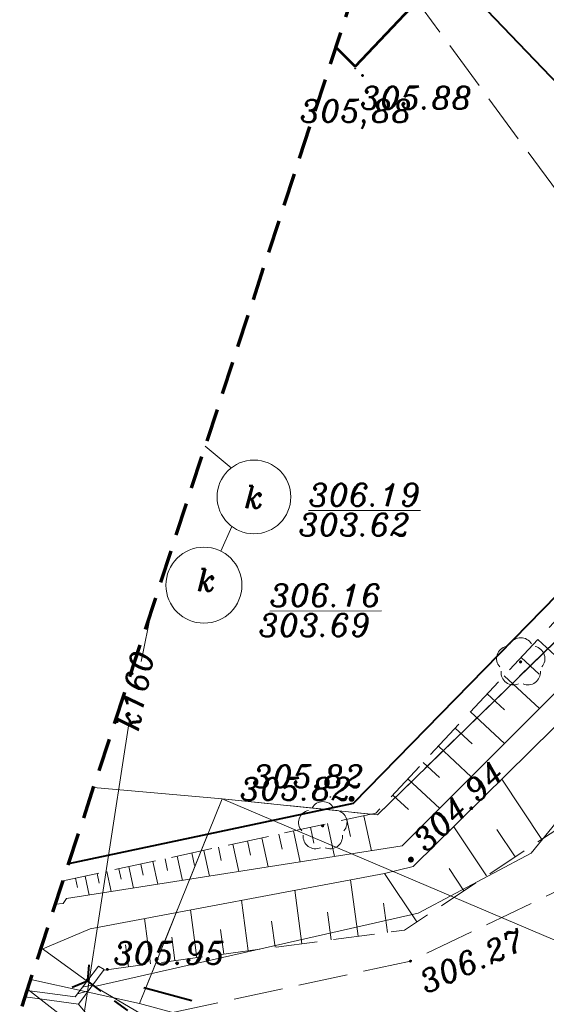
# Model space of a CAD drawing. Extents: x 4615668 to 9294084, y 5325188 to 10688993.
# Tile 594 of 656: x 4651501 to 4651517, y 5338632 to 5338662. Entities that reach past the tile are written whole.
import ezdxf
from ezdxf.enums import TextEntityAlignment as Align

# ---------------------------------------------------------------- set-up
doc = ezdxf.new("R2010")
doc.units = 0
doc.header["$MEASUREMENT"] = 0
for name, pattern in [('BUBZ02', [1.75, 1.25, -0.5]), ('DASHED', [19.05, 12.7, -6.35]), ('EGBK02', [2, 1.5, -0.5]), ('KTJZ01', [2, 1.5, -0.5]), ('l215_500', [2.5, 1.5, -0.4125, 0.175, -0.4125]), ('l217_500', [2, 1.5, -0.5]), ('l219_500', [0.5, -0.25, 0, -0.25]), ('l266_500', [1, 0.5, -0.5]), ('l424_500', [1.5, 1, -0.5]), ('l601_500', [1.5, 1, -0.5]), ('l641_500', [1.5, 1, -0.5]), ('l823_500', [1.75, 1.25, -0.5])]:
    doc.linetypes.add(name, pattern=pattern)
doc.layers.add('52', color=7, linetype='Continuous')
for name, color, linetype, lineweight in [('budynek', 7, 'Continuous', 53), ('eNN', 7, 'Continuous', 13), ('g', 7, 'Continuous', 13), ('gr_dzialki', 7, 'l219_500', 13), ('gr_klasy', 7, 'l217_500', 13), ('jezdnia', 7, 'l424_500', 13), ('k', 7, 'Continuous', 13), ('k_elem_naziemne', 7, 'Continuous', 13), ('k_komora', 7, 'l601_500', 13), ('k_rzedne', 7, 'Continuous', 13), ('mur', 7, 'Continuous', 13), ('ogr_symb', 7, 'l901_500', 40), ('pkt_wys', 7, 'Continuous', 13), ('pob_gr_obrebu', 7, 'Continuous', 40), ('przepust', 7, 'l266_500', 40), ('rowy', 7, 'l266_500', 13), ('skarpa_gora', 7, 'l823_500', 13), ('skarpa_umoc', 7, 'Continuous', 13), ('Wymiar', 7, 'Continuous', 9), ('zakresy', 7, 'l215_500', 70), ('zielen', 7, 'Continuous', 13)]:
    doc.layers.add(name, color=color, linetype=linetype, lineweight=lineweight)
doc.styles.add('Style-ITALIC_1250', font='ITALIC_1250.shx')
doc.styles.add('txt', font='TXT', dxfattribs={"height": 0.2})
doc.linetypes.add('KTOK05', pattern='A,3.75,[16,dgnlstyle-2015all.shx,S=0.0028,R=0,X=0,Y=0],3.75', length=7.5)
doc.linetypes.add('l901_500', pattern='A,3.75,[38,dgnlstyle-2015all.shx,S=0.0028,R=0,X=0,Y=0],3.75', length=7.5)

# ---------------------------------------------------------------- blocks, each defined once
blk = doc.blocks.new('WYS')
at = {"layer": '52', "color": 67, "linetype": 'Continuous'}
blk.add_circle((0, 0), 0.08, dxfattribs=at)
blk = doc.blocks.new('922_5')
at = {"layer": 'zielen', "linetype": 'Continuous', "lineweight": 13}
h = blk.add_hatch(color=96, dxfattribs=at)
edge = h.paths.add_edge_path()
edge.add_arc((0, 0), 0.05, 0, 360)
at = {"layer": 'zielen', "color": 96, "linetype": 'Continuous', "lineweight": 13}
for centre, start, end in [((0.005, 0.357), 30.1243, 149.8757), ((-0.352, 0.098), 101.9988, 221.9759), ((0.362, 0.098), 318.0241, 78.0012), ((-0.215, -0.321), 174.335, 293.7607), ((0.225, -0.321), 246.2393, 5.665)]:
    blk.add_arc(centre, 0.375, start, end, dxfattribs=at)
blk = doc.blocks.new('140')
at = {"linetype": 'ByBlock', "lineweight": -2}
blk.add_hatch(color=0, dxfattribs=at).paths.add_polyline_path([(0.45, 0, 1), (-0.45, 0, 1)], flags=16)
blk = doc.blocks.new('140_1')
at = {"linetype": 'ByBlock', "lineweight": -2}
blk.add_hatch(color=0, dxfattribs=at).paths.add_polyline_path([(0.9, 0, 1), (-0.9, 0, 1)], flags=16)
blk = doc.blocks.new('G$C3390F2A0')
at = {"layer": 'budynek', "color": 7, "linetype": 'Continuous', "lineweight": 53, "flags": 128}
blk.add_lwpolyline([(27.207, 72.552), (29.121, 70.462), (26.328, 67.503), (25.747, 68.09)], dxfattribs=at)
at = {"layer": 'eNN', "color": 1, "linetype": 'Continuous', "lineweight": 13, "flags": 128}
blk.add_lwpolyline([(16.424, 39.584), (19.851, 36.916), (30.945, 28.369), (38.616, 23.186)], dxfattribs=at)
at = {"layer": 'g', "color": 52, "linetype": 'Continuous', "lineweight": 13, "flags": 128}
for points in [[(18.453, 39.663), (28.229, 41.889), (31.654, 43.705), (44.378, 59.32), (48.154, 63.766), (48.651, 64.632)], [(44.972, 23.653), (42.903, 24.972), (28.313, 33.861), (18.453, 39.663), (16.834, 40.838)]]:
    blk.add_lwpolyline(points, dxfattribs=at)
at = {"layer": 'gr_dzialki', "color": 96, "linetype": 'Continuous', "lineweight": 13}
for p, q in [((27.009, 44.862), (38.41, 55.998)), ((38.41, 55.998), (27.009, 44.862)), ((22.307, 45.347), (18.421, 45.691)), ((22.307, 45.347), (19.813, 39.153)), ((22.307, 45.347), (19.813, 39.153)), ((39.27, 38.121), (22.307, 45.347)), ((22.307, 45.347), (27.009, 44.862)), ((27.009, 44.862), (22.307, 45.347)), ((19.813, 39.153), (16.52, 39.877)), ((36.056, 34.765), (19.813, 39.153))]:
    blk.add_line(p, q, dxfattribs=at)
at = {"layer": 'gr_klasy', "color": 96, "linetype": 'EGBK02', "lineweight": 13}
for p, q in [((26.817, 71.362), (38.236, 55.829)), ((19.813, 39.153), (22.307, 45.347)), ((22.307, 45.347), (27.009, 44.862))]:
    blk.add_line(p, q, dxfattribs=at)
at = {"layer": 'gr_klasy', "color": 96, "linetype": 'EGBK02', "lineweight": 13, "flags": 128}
blk.add_lwpolyline([(27.009, 44.862), (38.236, 55.829), (38.41, 55.998)], dxfattribs=at)
at = {"layer": 'jezdnia', "color": 7, "linetype": 'KTJZ01', "lineweight": 13, "flags": 128}
blk.add_lwpolyline([(58.167, 76.235), (52.409, 66.184), (44.964, 53.366), (40.82, 48.381), (34.175, 43.393), (27.999, 40.436), (18.581, 38.395), (17.95, 39.145)], dxfattribs=at)
at = {"layer": 'k', "color": 24, "linetype": 'Continuous', "lineweight": 13}
for p, q in [((21.797, 56.011), (22.581, 55.357)), ((22.602, 53.586), (22.268, 52.84)), ((19.857, 49.497), (20.169, 51.034)), ((17.843, 36.988), (19.503, 47.749))]:
    blk.add_line(p, q, dxfattribs=at)
at = {"layer": 'k_komora', "color": 36, "linetype": 'Continuous', "lineweight": 13}
for centre, radius in [((23.269, 54.48), 1.115), ((21.757, 51.81), 1.15)]:
    blk.add_circle(centre, radius, dxfattribs=at)
at = {"layer": 'mur', "color": 7, "linetype": 'Continuous', "lineweight": 13}
for p, q in [((18.08, 39.647), (18.381, 39.709)), ((18.275, 39.541), (17.932, 39.45))]:
    blk.add_line(p, q, dxfattribs=at)
at = {"layer": 'mur', "color": 7, "linetype": 'Continuous', "lineweight": 13, "flags": 128}
for points in [[(18.566, 40.284), (18.743, 40.178), (17.961, 39.131), (16.348, 39.35)], [(16.412, 39.547), (17.863, 39.359), (18.566, 40.284)]]:
    blk.add_lwpolyline(points, dxfattribs=at)
at = {"layer": 'ogr_symb', "color": 7, "linetype": 'KTOK05', "lineweight": 40}
for points in [[(43.846, 68.715), (42.882, 64.684), (39.925, 59.182), (29.121, 70.462)], [(39.925, 59.182), (26.264, 45.203), (17.665, 43.379)]]:
    blk.add_lwpolyline(points, dxfattribs=at)
at = {"layer": 'pob_gr_obrebu', "color": 7, "linetype": 'Continuous', "lineweight": 40}
blk.add_line((19.944, 39.636), (21.392, 39.244), dxfattribs=at)
at = {"layer": 'przepust', "color": 7, "linetype": 'Continuous', "lineweight": 40}
for p, q in [((18.239, 39.824), (18.642, 39.528)), ((19.046, 39.232), (19.449, 38.937))]:
    blk.add_line(p, q, dxfattribs=at)
at = {"layer": 'przepust', "color": 7, "linetype": 'Continuous', "lineweight": 40, "flags": 128}
blk.add_lwpolyline([(18.278, 40.322), (18.239, 39.824), (17.775, 39.637)], dxfattribs=at)
at = {"layer": 'rowy', "color": 7, "linetype": 'Continuous', "lineweight": 13, "flags": 128}
for points in [[(45.907, 66.112), (40.884, 57.08), (27.753, 43.919), (17.605, 42.326), (17.505, 42.175), (17.265, 42.156)], [(16.814, 40.777), (18.313, 41.412), (27.217, 43.091), (28.087, 43.295), (41.508, 56.539), (46.656, 65.614)]]:
    blk.add_lwpolyline(points, dxfattribs=at)
at = {"layer": 'skarpa_gora', "color": 7, "linetype": 'BUBZ02', "lineweight": 13, "flags": 128}
for points in [[(18.739, 40.166), (27.82, 41.374), (33.085, 44.856), (38.987, 50.629), (42.602, 55.183), (47.702, 64.673)], [(40.33, 59.003), (34.254, 52.738), (26.955, 44.913), (17.504, 42.866)]]:
    blk.add_lwpolyline(points, dxfattribs=at)
at = {"layer": 'skarpa_umoc', "color": 7, "linetype": 'Continuous', "lineweight": 13}
for p, q in [((32.959, 49.137), (31.855, 50.166)), ((32.959, 49.137), (31.855, 50.166)), ((32.959, 49.137), (31.855, 50.166)), ((32.959, 49.137), (31.855, 50.166)), ((31.345, 49.619), (31.888, 49.113)), ((31.345, 49.619), (31.888, 49.113)), ((31.345, 49.619), (31.888, 49.113)), ((31.345, 49.619), (31.888, 49.113)), ((31.901, 48.077), (30.834, 49.072)), ((31.901, 48.077), (30.834, 49.072)), ((31.901, 48.077), (30.834, 49.072)), ((31.901, 48.077), (30.834, 49.072)), ((30.324, 48.525), (30.848, 48.036)), ((30.324, 48.525), (30.848, 48.036)), ((30.324, 48.525), (30.848, 48.036)), ((30.324, 48.525), (30.848, 48.036)), ((30.844, 47.016), (29.814, 47.977)), ((30.844, 47.016), (29.814, 47.977)), ((30.844, 47.016), (29.814, 47.977)), ((30.844, 47.016), (29.814, 47.977)), ((29.354, 47.485), (29.861, 47.012)), ((29.354, 47.485), (29.861, 47.012)), ((29.354, 47.485), (29.861, 47.012)), ((29.354, 47.485), (29.861, 47.012)), ((29.839, 46.009), (28.844, 46.938)), ((29.839, 46.009), (28.844, 46.938)), ((29.839, 46.009), (28.844, 46.938)), ((29.839, 46.009), (28.844, 46.938)), ((28.384, 46.445), (28.874, 45.989)), ((28.384, 46.445), (28.874, 45.989)), ((28.384, 46.445), (28.874, 45.989)), ((28.384, 46.445), (28.874, 45.989)), ((28.887, 45.055), (27.925, 45.952)), ((28.887, 45.055), (27.925, 45.952)), ((28.887, 45.055), (27.925, 45.952)), ((28.887, 45.055), (27.925, 45.952)), ((30.766, 45.939), (31.97, 44.119)), ((30.766, 45.939), (31.97, 44.119)), ((30.766, 45.939), (31.97, 44.119)), ((30.766, 45.939), (31.97, 44.119)), ((27.466, 45.46), (27.938, 45.019)), ((27.466, 45.46), (27.938, 45.019)), ((27.466, 45.46), (27.938, 45.019)), ((27.466, 45.46), (27.938, 45.019)), ((26.076, 44.722), (26.188, 44.206)), ((26.076, 44.722), (26.188, 44.206)), ((26.076, 44.722), (26.188, 44.206)), ((26.076, 44.722), (26.188, 44.206)), ((26.819, 43.771), (26.589, 44.833)), ((26.819, 43.771), (26.589, 44.833)), ((26.819, 43.771), (26.589, 44.833)), ((26.819, 43.771), (26.589, 44.833)), ((24.977, 44.484), (25.082, 44)), ((24.977, 44.484), (25.082, 44)), ((24.977, 44.484), (25.082, 44)), ((24.977, 44.484), (25.082, 44)), ((25.706, 43.597), (25.49, 44.595)), ((25.706, 43.597), (25.49, 44.595)), ((25.706, 43.597), (25.49, 44.595)), ((25.706, 43.597), (25.49, 44.595)), ((29.311, 44.503), (30.297, 43.012)), ((29.311, 44.503), (30.297, 43.012)), ((29.311, 44.503), (30.297, 43.012)), ((29.311, 44.503), (30.297, 43.012)), ((31.165, 43.586), (30.615, 44.417)), ((31.165, 43.586), (30.615, 44.417)), ((31.165, 43.586), (30.615, 44.417)), ((31.165, 43.586), (30.615, 44.417)), ((23.703, 43.283), (23.512, 44.167)), ((23.703, 43.283), (23.512, 44.167)), ((23.703, 43.283), (23.512, 44.167)), ((23.703, 43.283), (23.512, 44.167)), ((24.025, 44.278), (24.124, 43.821)), ((24.025, 44.278), (24.124, 43.821)), ((24.025, 44.278), (24.124, 43.821)), ((24.025, 44.278), (24.124, 43.821)), ((24.668, 43.434), (24.464, 44.373)), ((24.668, 43.434), (24.464, 44.373)), ((24.668, 43.434), (24.464, 44.373)), ((24.668, 43.434), (24.464, 44.373)), ((22.193, 43.881), (22.28, 43.478)), ((22.193, 43.881), (22.28, 43.478)), ((22.193, 43.881), (22.28, 43.478)), ((22.193, 43.881), (22.28, 43.478)), ((22.813, 43.144), (22.633, 43.976)), ((22.813, 43.144), (22.633, 43.976)), ((22.813, 43.144), (22.633, 43.976)), ((22.813, 43.144), (22.633, 43.976)), ((23.072, 44.072), (23.165, 43.643)), ((23.072, 44.072), (23.165, 43.643)), ((23.072, 44.072), (23.165, 43.643)), ((23.072, 44.072), (23.165, 43.643)), ((20.581, 43.532), (20.659, 43.175)), ((20.581, 43.532), (20.659, 43.175)), ((20.581, 43.532), (20.659, 43.175)), ((20.581, 43.532), (20.659, 43.175)), ((21.107, 42.876), (20.948, 43.612)), ((21.107, 42.876), (20.948, 43.612)), ((21.107, 42.876), (20.948, 43.612)), ((21.107, 42.876), (20.948, 43.612)), ((21.387, 43.707), (21.469, 43.326)), ((21.387, 43.707), (21.469, 43.326)), ((21.387, 43.707), (21.469, 43.326)), ((21.387, 43.707), (21.469, 43.326)), ((21.923, 43.004), (21.753, 43.786)), ((21.923, 43.004), (21.753, 43.786)), ((21.923, 43.004), (21.753, 43.786)), ((21.923, 43.004), (21.753, 43.786)), ((19.189, 43.231), (19.258, 42.914)), ((19.189, 43.231), (19.258, 42.914)), ((19.189, 43.231), (19.258, 42.914)), ((19.189, 43.231), (19.258, 42.914)), ((19.623, 42.643), (19.482, 43.294)), ((19.623, 42.643), (19.482, 43.294)), ((19.623, 42.643), (19.482, 43.294)), ((19.623, 42.643), (19.482, 43.294)), ((19.849, 43.373), (19.921, 43.038)), ((19.849, 43.373), (19.921, 43.038)), ((19.849, 43.373), (19.921, 43.038)), ((19.849, 43.373), (19.921, 43.038)), ((20.365, 42.76), (20.215, 43.453)), ((20.365, 42.76), (20.215, 43.453)), ((20.365, 42.76), (20.215, 43.453)), ((20.365, 42.76), (20.215, 43.453)), ((29.616, 42.562), (29.167, 43.24)), ((29.616, 42.562), (29.167, 43.24)), ((29.616, 42.562), (29.167, 43.24)), ((29.616, 42.562), (29.167, 43.24)), ((17.87, 42.945), (17.931, 42.666)), ((17.87, 42.945), (17.931, 42.666)), ((17.87, 42.945), (17.931, 42.666)), ((17.87, 42.945), (17.931, 42.666)), ((18.288, 42.434), (18.163, 43.009)), ((18.288, 42.434), (18.163, 43.009)), ((18.288, 42.434), (18.163, 43.009)), ((18.288, 42.434), (18.163, 43.009)), ((18.53, 43.088), (18.594, 42.79)), ((18.53, 43.088), (18.594, 42.79)), ((18.53, 43.088), (18.594, 42.79)), ((18.53, 43.088), (18.594, 42.79)), ((18.956, 42.539), (18.823, 43.151)), ((18.956, 42.539), (18.823, 43.151)), ((18.956, 42.539), (18.823, 43.151)), ((18.956, 42.539), (18.823, 43.151)), ((27.217, 43.091), (28.191, 41.619)), ((27.217, 43.091), (28.191, 41.619)), ((27.217, 43.091), (28.191, 41.619)), ((27.217, 43.091), (28.191, 41.619)), ((26.189, 42.897), (26.417, 41.187)), ((26.189, 42.897), (26.417, 41.187)), ((26.189, 42.897), (26.417, 41.187)), ((26.189, 42.897), (26.417, 41.187)), ((24.504, 42.579), (24.719, 40.961)), ((24.504, 42.579), (24.719, 40.961)), ((24.504, 42.579), (24.719, 40.961)), ((24.504, 42.579), (24.719, 40.961)), ((22.891, 42.275), (23.095, 40.745)), ((22.891, 42.275), (23.095, 40.745)), ((22.891, 42.275), (23.095, 40.745)), ((22.891, 42.275), (23.095, 40.745)), ((27.303, 41.305), (27.186, 42.184)), ((27.303, 41.305), (27.186, 42.184)), ((27.303, 41.305), (27.186, 42.184)), ((27.303, 41.305), (27.186, 42.184)), ((19.96, 41.722), (20.142, 40.352)), ((19.96, 41.722), (20.142, 40.352)), ((19.96, 41.722), (20.142, 40.352)), ((19.96, 41.722), (20.142, 40.352)), ((21.352, 41.984), (21.544, 40.539)), ((21.352, 41.984), (21.544, 40.539)), ((21.352, 41.984), (21.544, 40.539)), ((21.352, 41.984), (21.544, 40.539)), ((25.605, 41.079), (25.494, 41.912)), ((25.605, 41.079), (25.494, 41.912)), ((25.605, 41.079), (25.494, 41.912)), ((25.605, 41.079), (25.494, 41.912)), ((23.907, 40.853), (23.802, 41.64)), ((23.907, 40.853), (23.802, 41.64)), ((23.907, 40.853), (23.802, 41.64)), ((23.907, 40.853), (23.802, 41.64)), ((20.88, 40.45), (20.786, 41.155)), ((20.88, 40.45), (20.786, 41.155)), ((20.88, 40.45), (20.786, 41.155)), ((20.88, 40.45), (20.786, 41.155)), ((22.357, 40.647), (22.257, 41.392)), ((22.357, 40.647), (22.257, 41.392)), ((22.357, 40.647), (22.257, 41.392)), ((22.357, 40.647), (22.257, 41.392)), ((19.477, 40.264), (19.389, 40.931)), ((19.477, 40.264), (19.389, 40.931)), ((19.477, 40.264), (19.389, 40.931)), ((19.477, 40.264), (19.389, 40.931))]:
    blk.add_line(p, q, dxfattribs=at)
at = {"layer": 'zakresy', "color": 217, "linetype": 'l641_500', "lineweight": 70, "flags": 128}
blk.add_lwpolyline([(6.931, 10.558), (39.477, 110.069), (74.623, 175.45), (179.151, 163.591), (168.968, 97.168), (66.518, 8.467), (6.931, 10.558)], dxfattribs=at)
at = {"layer": 'pkt_wys', "color": 7, "linetype": 'Continuous', "lineweight": 13, "xscale": 0.1, "yscale": 0.1, "zscale": 0.1}
for name, p, rotation in [('WYS', (26.329, 67.439), 0.06577989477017), ('140', (26.551, 67.232), 0.06578024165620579), ('140', (26.551, 67.232), 0.06578024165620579), ('WYS', (25.582, 45.399), 0.06577989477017), ('140_1', (26.222, 45.344), 0.06578024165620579), ('140_1', (28.015, 43.506), 0.06578024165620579), ('140_1', (28.015, 43.506), 0.06578024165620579), ('140_1', (28.015, 43.506), 0.06578024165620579), ('140_1', (28.015, 43.506), 0.06578024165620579), ('140', (18.834, 40.185), 0.06578024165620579), ('140', (18.834, 40.185), 0.06578024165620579), ('140', (18.834, 40.185), 0.06578024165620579), ('140', (18.834, 40.185), 0.06578024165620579), ('140', (27.999, 40.436), 0.06578024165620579), ('140', (27.999, 40.436), 0.06578024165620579), ('140', (27.999, 40.436), 0.06578024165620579), ('140', (27.999, 40.436), 0.06578024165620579), ('140', (18.231, 39.873), 0.06578024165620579), ('140', (18.231, 39.873), 0.06578024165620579), ('140', (18.231, 39.873), 0.06578024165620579), ('140', (18.231, 39.873), 0.06578024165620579)]:
    blk.add_blockref(name, p, dxfattribs=dict(at, rotation=rotation))
at = {"layer": 'zielen', "color": 96, "linetype": 'Continuous', "lineweight": 13}
for p in [(31.329, 49.489), (25.346, 44.53)]:
    blk.add_blockref('922_5', p, dxfattribs=at)
at = {"layer": 'k', "color": 24, "linetype": 'Continuous', "lineweight": 13, "insert": (19.68, 48.623), "char_height": 0.68, "attachment_point": 5, "rotation": 78.5453, "line_spacing_factor": 0.722892, "style": 'txt'}
blk.add_mtext('\\FITALIC_1250.shx;k160', dxfattribs=at)
at = {"layer": 'k_elem_naziemne', "color": 7, "linetype": 'Continuous', "lineweight": 13, "style": 'Style-ITALIC_1250'}
for p in [(23.269, 54.48), (21.832, 51.965)]:
    blk.add_text('k', height=0.68, dxfattribs=at).set_placement(p, align=Align.MIDDLE_CENTER)
at = {"layer": 'k_rzedne', "color": 24, "linetype": 'Continuous', "lineweight": 13, "char_height": 0.68, "line_spacing_factor": 0.722892, "style": 'txt'}
for s, insert, attachment_point, rotation in [('\\FITALIC_1250.shx;\\L306.19', (24.92, 54.202), 7, 0.0658), ('\\FITALIC_1250.shx;303.62', (24.618, 53.978), 1, 0.0658), ('\\FITALIC_1250.shx;\\L306.16', (23.745, 51.161), 7, 0.0658), ('\\FITALIC_1250.shx;303.69', (23.41, 50.938), 1, 0.0658), ('\\FITALIC_1250.shx;304.27', (15.388, 39.241), 1, 325.2425)]:
    blk.add_mtext(s, dxfattribs=dict(at, insert=insert, attachment_point=attachment_point, rotation=rotation))
at = {"layer": 'pkt_wys', "color": 7, "linetype": 'Continuous', "lineweight": 13, "char_height": 0.68, "attachment_point": 7, "line_spacing_factor": 0.722892}
for s, insert, rotation, style in [('\\FITALIC_1250.shx;305.88', (26.48, 66.215), 0.0658, 'Style-ITALIC_1250'), ('\\FITALIC_1250.shx;305.88', (26.48, 66.215), 0.0658, 'Style-ITALIC_1250'), ('\\FITALIC_1250.shx;305,88', (24.662, 65.611), 0.0658, 'txt'), ('\\FITALIC_1250.shx;305.82', (22.845, 45.303), 0.0658, 'Style-ITALIC_1250'), ('\\FITALIC_1250.shx;305,82', (23.22, 45.477), 0.0658, 'txt'), ('\\FITALIC_1250.shx; 304.94', (28.142, 43.376), 44.0607, 'Style-ITALIC_1250'), ('\\FITALIC_1250.shx; 304.94', (28.142, 43.376), 44.0607, 'Style-ITALIC_1250'), ('\\FITALIC_1250.shx; 304.94', (28.142, 43.376), 44.0607, 'Style-ITALIC_1250'), ('\\FITALIC_1250.shx; 304.94', (28.142, 43.376), 44.0607, 'Style-ITALIC_1250'), ('\\FITALIC_1250.shx;305.95', (19.021, 40.336), 0.0658, 'Style-ITALIC_1250'), ('\\FITALIC_1250.shx;305.95', (19.021, 40.336), 0.0658, 'Style-ITALIC_1250'), ('\\FITALIC_1250.shx;305.95', (19.021, 40.336), 0.0658, 'Style-ITALIC_1250'), ('\\FITALIC_1250.shx;305.95', (19.021, 40.336), 0.0658, 'Style-ITALIC_1250'), ('\\FITALIC_1250.shx; 306.27', (28.039, 39.252), 24.3271, 'Style-ITALIC_1250')]:
    blk.add_mtext(s, dxfattribs=dict(at, insert=insert, rotation=rotation, style=style))

msp = doc.modelspace()

# ---------------------------------------------------------------- block references
at = {"layer": 'Wymiar', "color": 242, "linetype": 'DASHED', "lineweight": 30, "ltscale": 0.01}
msp.add_blockref('G$C3390F2A0', (4651484.977, 5338592.796), dxfattribs=at)

doc.saveas('drawing.dxf')
